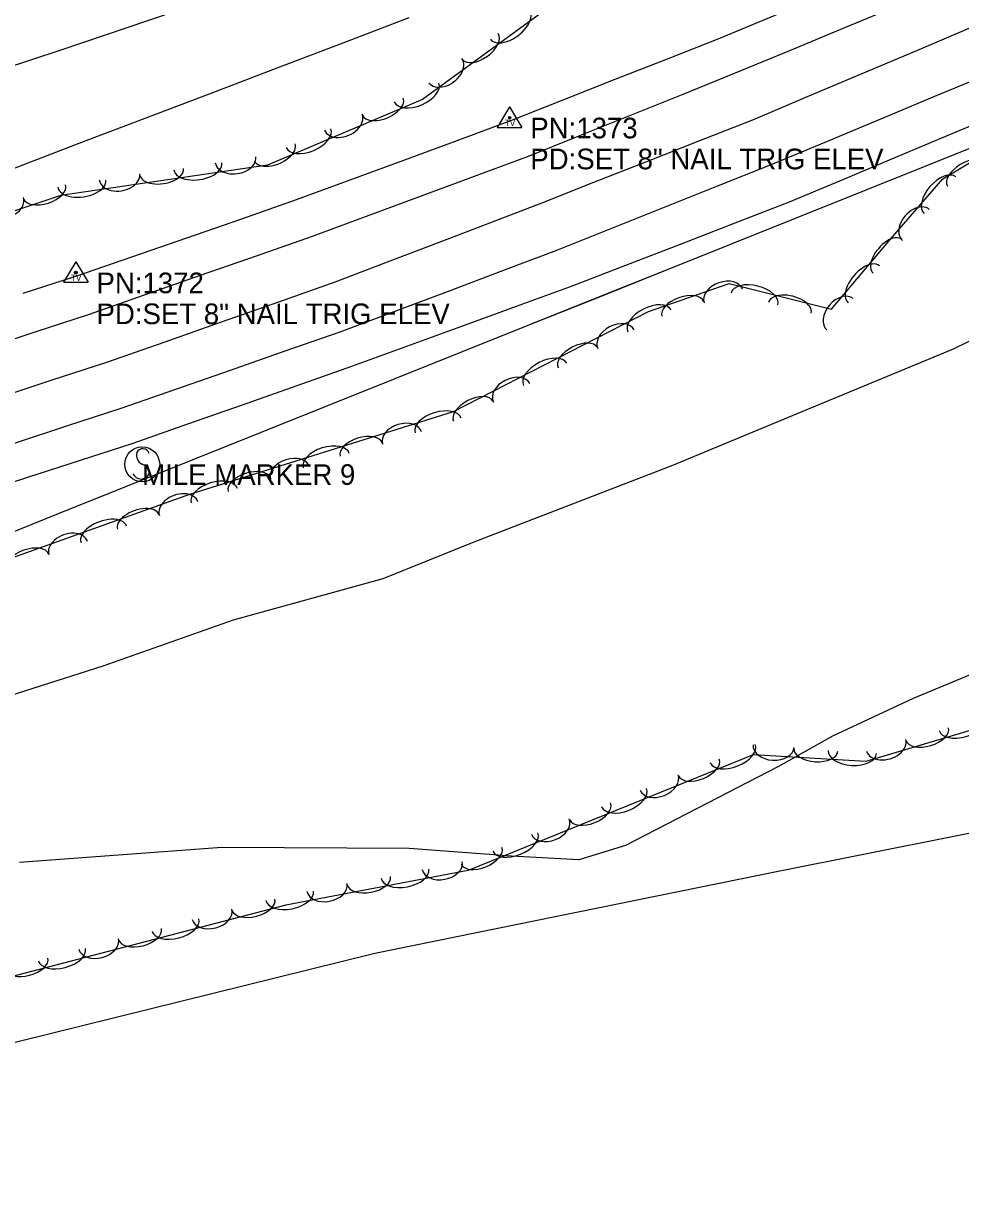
# Model space of a CAD drawing. Extents: x 1441650 to 1491889, y 345904 to 358319.
# Drawn here: x 1487342 to 1487569.2, y 346375.7 to 346658.3 of the extents above; entities that cross this region are included whole.
import ezdxf

# ---------------------------------------------------------------- set-up
doc = ezdxf.new("R2010")
doc.units = 0
for name, color, linetype in [('S_EDGE_PAVEMENT', 7, 'Continuous'), ('S_MISC_BOUNDARY', 7, 'Continuous'), ('S_PAVEMENT_CROWN', 7, 'Continuous'), ('S_SECONDARY_CTL', 7, 'Continuous'), ('S_SECONDARY_CTL_ANNOT', 7, 'Continuous'), ('S_SHOULDER', 7, 'Continuous'), ('S_SIGN', 7, 'Continuous'), ('S_SIGN_ANNOT', 7, 'Continuous'), ('S_STREAM', 7, 'Continuous'), ('S_TREE', 7, 'Continuous')]:
    doc.layers.add(name, color=color, linetype=linetype)

msp = doc.modelspace()

# ---------------------------------------------------------------- linework, layer by layer
at = {"layer": 'S_EDGE_PAVEMENT'}
for points in [[(1487514.39, 346646.17), (1487527.74, 346651.69), (1487541.09, 346657.22), (1487554.44, 346662.75), (1487567.78, 346668.27), (1487590.05, 346678)], [(1487464.43, 346626.05), (1487476.92, 346631.08), (1487489.41, 346636.11), (1487501.9, 346641.14), (1487514.39, 346646.17)], [(1487523.05, 346623.96), (1487536.35, 346629.5), (1487549.65, 346635.05), (1487562.95, 346640.59), (1487576.25, 346646.14)], [(1487332.4, 346579.41), (1487345.11, 346583.57), (1487357.83, 346587.73), (1487371.4, 346592.47), (1487384.97, 346597.21), (1487398.54, 346601.95), (1487412.11, 346606.69), (1487425.19, 346611.53), (1487438.27, 346616.37), (1487451.35, 346621.21), (1487464.43, 346626.05)], [(1487471.33, 346603.28), (1487484.26, 346608.45), (1487497.19, 346613.62), (1487510.12, 346618.79), (1487523.05, 346623.96)], [(1487339.91, 346556.57), (1487352.82, 346560.79), (1487365.73, 346565), (1487378.99, 346569.63), (1487392.25, 346574.25), (1487405.51, 346578.88), (1487418.78, 346583.51), (1487431.91, 346588.45), (1487445.05, 346593.39), (1487458.19, 346598.34), (1487471.33, 346603.28)]]:
    msp.add_lwpolyline(points, dxfattribs=at)
at = {"layer": 'S_MISC_BOUNDARY'}
msp.add_lwpolyline([(1487332.8, 346409.6), (1487427.24, 346432.94), (1487525.33, 346452.92), (1487609.67, 346469.72), (1487668.8, 346473.27), (1487692.25, 346468.98), (1487718.79, 346455.99), (1487740.45, 346442.61), (1487757.24, 346424.25)], dxfattribs=at)
at = {"layer": 'S_PAVEMENT_CROWN'}
for points in [[(1487518.8, 346634.9), (1487532.06, 346640.51), (1487545.31, 346646.11), (1487558.57, 346651.72), (1487571.82, 346657.32)], [(1487467.49, 346614.7), (1487480.32, 346619.75), (1487493.15, 346624.8), (1487505.98, 346629.85), (1487518.8, 346634.9)], [(1487335.82, 346567.55), (1487349.04, 346571.85), (1487362.26, 346576.16), (1487376.16, 346581.04), (1487390.05, 346585.92), (1487403.95, 346590.8), (1487417.84, 346595.68), (1487430.25, 346600.44), (1487442.67, 346605.19), (1487455.08, 346609.95), (1487467.49, 346614.7)]]:
    msp.add_lwpolyline(points, dxfattribs=at)
at = {"layer": 'S_SECONDARY_CTL'}
for p, q in [((1487459.88, 346638.01), (1487456.87, 346633.06)), ((1487459.88, 346638.01), (1487462.83, 346633.06)), ((1487456.87, 346633.06), (1487462.83, 346633.06)), ((1487354.77, 346600.49), (1487351.76, 346595.54)), ((1487354.77, 346600.49), (1487357.72, 346595.54)), ((1487351.76, 346595.54), (1487357.72, 346595.54))]:
    msp.add_line(p, q, dxfattribs=at)
for centre, radius in [((1487459.88, 346635.4), 0.311), ((1487459.88, 346635.4), 0.183), ((1487459.88, 346635.4), 0.103), ((1487354.77, 346597.88), 0.311), ((1487354.77, 346597.88), 0.183), ((1487354.77, 346597.88), 0.103)]:
    msp.add_circle(centre, radius, dxfattribs=at)
at = {"layer": 'S_SHOULDER'}
for points in [[(1487510.83, 346654.7), (1487524.2, 346660.25), (1487537.57, 346665.81), (1487550.93, 346671.36), (1487564.3, 346676.91), (1487586.46, 346686.69)], [(1487460.15, 346634.7), (1487472.82, 346639.7), (1487485.49, 346644.7), (1487498.16, 346649.7), (1487510.83, 346654.7)], [(1487527.72, 346615), (1487540.85, 346620.52), (1487553.99, 346626.04), (1487567.12, 346631.56), (1487580.25, 346637.09)], [(1487341.97, 346592.87), (1487355, 346597.06), (1487368.32, 346601.68), (1487381.64, 346606.31), (1487394.96, 346610.93), (1487408.27, 346615.56), (1487421.24, 346620.34), (1487434.21, 346625.13), (1487447.18, 346629.91), (1487460.15, 346634.7)], [(1487474.85, 346594.58), (1487488.07, 346599.68), (1487501.29, 346604.79), (1487514.5, 346609.89), (1487527.72, 346615)], [(1487330.41, 346544.18), (1487343.16, 346548.29), (1487355.9, 346552.41), (1487368.64, 346556.53), (1487381.9, 346561.19), (1487395.15, 346565.84), (1487408.41, 346570.5), (1487421.66, 346575.16), (1487434.96, 346580.01), (1487448.26, 346584.87), (1487461.55, 346589.72), (1487474.85, 346594.58)]]:
    msp.add_lwpolyline(points, dxfattribs=at)
at = {"layer": 'S_SIGN'}
msp.add_circle((1487370.84, 346551.43), 4.24, dxfattribs=at)
for centre, radius, start, end in [((1487372.01, 346553.69), 2.55, 167.1196, 241.9813), ((1487370.97, 346553.59), 1.62, 16.5258, 156.8957), ((1487370.14, 346549.15), 2.38, 358.6529, 73.7063), ((1487370.58, 346550.03), 2.17, 204.641, 335.359)]:
    msp.add_arc(centre, radius, start, end, dxfattribs=at)
at = {"layer": 'S_STREAM'}
for points in [[(1486992.67, 346489.61), (1486996.49, 346510.72), (1487001.33, 346533.58), (1487010.19, 346547.42), (1487025.01, 346553.78), (1487041.31, 346559.69), (1487062.42, 346562), (1487099.42, 346574.12), (1487138.37, 346588.04), (1487166.77, 346599.81), (1487203.13, 346608.54), (1487258.45, 346625.16), (1487302.8, 346635.93), (1487351, 346651.77), (1487443.63, 346683.15), (1487525.93, 346713.79), (1487622.22, 346751.64)], [(1487326.92, 346491.58), (1487361.37, 346502.6), (1487392.97, 346513.77), (1487429.25, 346523.78), (1487451.72, 346532.77), (1487499.44, 346551.2), (1487531.76, 346564.6), (1487567.41, 346579.38), (1487603.82, 346597.19)], [(1487579.67, 346503.78), (1487557.63, 346494.65), (1487538.09, 346485.55), (1487525.04, 346478.2), (1487487.96, 346459.04), (1487476.68, 346455.58), (1487460.33, 346456.48), (1487435.56, 346458.3), (1487390.13, 346458.57), (1487341.15, 346454.93)]]:
    msp.add_lwpolyline(points, dxfattribs=at)
at = {"layer": 'S_TREE'}
for points in [[(1487905.63, 346874.21), (1487830.8, 346830.85), (1487735.91, 346777.07), (1487643.51, 346738.1), (1487608.92, 346718.16), (1487581.43, 346700.77), (1487539.54, 346680.46), (1487496.1, 346671.13), (1487467.06, 346660.41), (1487438.75, 346639.81), (1487401.17, 346623.93), (1487351.16, 346616.55), (1487328.07, 346608.87), (1487301.68, 346595.48), (1487266.02, 346580.7), (1487221.18, 346568.09), (1487187.25, 346557.3), (1487127.56, 346548.55)], [(1488114.62, 346829.65), (1488115.2, 346800.5), (1488103.28, 346781.91), (1488080.16, 346771.91), (1488052.95, 346759.64), (1488024.02, 346738.43), (1487977.9, 346720.54), (1487951.02, 346691.34), (1487918.36, 346661.55), (1487864.99, 346634.65), (1487839.07, 346623.36), (1487813.98, 346609.73), (1487786.24, 346595.23), (1487749.07, 346571.67), (1487703.92, 346539.19), (1487642.46, 346513.59), (1487588.38, 346491.97), (1487546.17, 346479.38), (1487518.87, 346481.03), (1487449.81, 346452.98), (1487405.64, 346444.58), (1487303.08, 346417.85), (1487191.88, 346390.58), (1487133.07, 346375.67)], [(1487339.62, 346623.1), (1487355.6, 346629.19), (1487371.59, 346635.28), (1487387.57, 346641.38), (1487403.55, 346647.47), (1487419.54, 346653.57), (1487435.52, 346659.66)], [(1487339.62, 346623.09), (1487355.6, 346629.19), (1487371.59, 346635.28), (1487387.57, 346641.37), (1487403.55, 346647.47), (1487419.53, 346653.56), (1487435.52, 346659.66)], [(1487158.05, 346475.3), (1487227.51, 346499.55), (1487263.38, 346513.84), (1487302.75, 346516.19), (1487338.11, 346528.35), (1487382.41, 346544.19), (1487446.24, 346564.19), (1487493.49, 346588.41), (1487513.08, 346595.21), (1487537.87, 346589), (1487552.15, 346605.94), (1487564.85, 346620.62), (1487592.07, 346636.88)], [(1487334.3, 346532.99), (1487350.6, 346539.52), (1487366.91, 346546.06), (1487383.22, 346552.59), (1487399.52, 346559.13), (1487415.83, 346565.66), (1487432.13, 346572.19), (1487448.44, 346578.73), (1487464.75, 346585.26), (1487481.05, 346591.8), (1487497.36, 346598.33), (1487513.66, 346604.86), (1487529.97, 346611.4), (1487546.27, 346617.93), (1487562.58, 346624.46), (1487578.89, 346631)], [(1487334.3, 346532.99), (1487350.6, 346539.52), (1487366.91, 346546.05), (1487383.22, 346552.59), (1487399.52, 346559.12), (1487415.83, 346565.66), (1487432.13, 346572.19), (1487448.44, 346578.72), (1487464.74, 346585.26), (1487481.05, 346591.79), (1487497.36, 346598.32), (1487513.66, 346604.86), (1487529.97, 346611.39), (1487546.27, 346617.92), (1487562.58, 346624.46), (1487578.89, 346630.99)]]:
    msp.add_lwpolyline(points, dxfattribs=at)
for centre, major_axis, ratio, start_param, end_param in [((1487459.95, 346657.86), (4.74, 3.45), 0.550238, 3.141255, 6.282848), ((1487452.79, 346652.65), (4.32, 3.14), 0.540854, 3.141266, 6.282858), ((1487444.31, 346646.8), (4, 2.92), 0.685507, 3.141039, 6.282632), ((1487437.32, 346641.51), (5.4, 2.28), 0.55009, 3.141414, 6.283006), ((1487429.16, 346638.06), (4.92, 2.08), 0.540709, 3.141419, 6.283012), ((1487419.57, 346634.29), (4.56, 1.93), 0.685323, 3.141299, 6.282892), ((1487411.14, 346630.45), (5.4, 2.28), 0.55009, 3.141414, 6.283006), ((1487402.97, 346627), (4.92, 2.08), 0.540709, 3.141419, 6.283012), ((1487384.33, 346623.59), (5.81, 0.86), 0.550035, 3.141577, 6.28317), ((1487393.45, 346625.2), (4.9, 0.72), 0.685255, 3.141567, 6.28316), ((1487570.56, 346621.57), (-4.59, -2.74), 0.53967, 3.143211, 6.284803), ((1487365.33, 346621.05), (4.9, 0.72), 0.685255, 3.141567, 6.28316), ((1487375.56, 346622.29), (5.29, 0.78), 0.540655, 3.141577, 6.28317), ((1487564.17, 346616.6), (-3.84, -4.44), 0.548939, 3.1419, 6.283492), ((1487347.22, 346617.47), (5.07, 1.69), 0.540659, 3.141517, 6.283109), ((1487356.21, 346619.44), (5.81, 0.86), 0.550035, 3.141577, 6.28317), ((1487337.36, 346614.47), (4.7, 1.56), 0.68526, 3.141464, 6.283057), ((1487558.31, 346609.43), (-3.24, -3.75), 0.68389, 3.142095, 6.283688), ((1487551.43, 346601.8), (-3.45, -4.09), 0.53958, 3.141506, 6.283099), ((1487545.71, 346595.02), (-3.78, -4.49), 0.548941, 3.141503, 6.283096), ((1487511.66, 346592.2), (-4.68, -1.62), 0.683835, 3.143141, 6.284733), ((1487519.23, 346591.48), (-5.67, 1.41), 0.552329, 3.137441, 6.279033), ((1487501.84, 346589.07), (-5.05, -1.75), 0.539535, 3.14251, 6.284102), ((1487527.79, 346589.34), (-5.16, 1.28), 0.54291, 3.137571, 6.279164), ((1487493.77, 346586.17), (-5.22, -2.68), 0.548774, 3.141593, 6.283185), ((1487539.94, 346587.77), (-3.19, -3.79), 0.683892, 3.141447, 6.283039), ((1487485.65, 346581.72), (-4.41, -2.26), 0.683684, 3.141593, 6.283185), ((1487476.37, 346577.25), (-4.76, -2.44), 0.539416, 3.141593, 6.283185), ((1487468.48, 346573.21), (-5.22, -2.68), 0.548774, 3.141593, 6.283185), ((1487460.36, 346568.75), (-4.41, -2.26), 0.683684, 3.141593, 6.283185), ((1487451.07, 346564.29), (-4.76, -2.44), 0.539416, 3.141593, 6.283185), ((1487442.55, 346560.82), (-5.6, -1.75), 0.548825, 3.141593, 6.283185), ((1487433.8, 346557.8), (-4.73, -1.48), 0.683747, 3.141593, 6.283185), ((1487423.89, 346554.97), (-5.1, -1.6), 0.539466, 3.141593, 6.283185), ((1487415.43, 346552.32), (-5.6, -1.75), 0.548825, 3.141593, 6.283185), ((1487406.67, 346549.3), (-4.73, -1.48), 0.683747, 3.141593, 6.283185), ((1487396.76, 346546.47), (-5.1, -1.6), 0.539466, 3.141593, 6.283185), ((1487388.3, 346543.82), (-5.6, -1.75), 0.548825, 3.141593, 6.283185), ((1487379.68, 346540.69), (-4.66, -1.67), 0.683777, 3.140503, 6.282096), ((1487369.89, 346537.47), (-5.03, -1.8), 0.53949, 3.140947, 6.28254), ((1487361.54, 346534.48), (-5.52, -1.98), 0.548849, 3.140926, 6.282519), ((1487352.91, 346531.12), (-4.66, -1.67), 0.683777, 3.140503, 6.282096), ((1487343.13, 346527.89), (-5.03, -1.8), 0.53949, 3.140947, 6.28254), ((1487569.58, 346488.58), (5.62, 1.68), 0.550073, 3.141595, 6.283187), ((1487561.08, 346486.04), (5.12, 1.53), 0.540693, 3.141595, 6.283187), ((1487513.95, 346481.32), (5.44, 2.21), 0.550071, 3.141593, 6.283185), ((1487523.82, 346483.12), (4.95, -0.3), 0.685308, 3.141593, 6.283185), ((1487534.08, 346482.24), (5.34, -0.32), 0.540697, 3.141593, 6.283185), ((1487551.13, 346483.35), (4.75, 1.42), 0.685302, 3.141596, 6.283189), ((1487505.74, 346477.99), (4.95, 2.01), 0.540691, 3.141593, 6.283185), ((1487542.93, 346481.7), (5.86, -0.35), 0.550077, 3.141593, 6.283185), ((1487496.09, 346474.35), (4.59, 1.86), 0.6853, 3.141593, 6.283185), ((1487487.61, 346470.63), (5.44, 2.21), 0.550071, 3.141593, 6.283185), ((1487479.4, 346467.29), (4.95, 2.01), 0.540691, 3.141593, 6.283185), ((1487469.75, 346463.65), (4.59, 1.86), 0.6853, 3.141593, 6.283185), ((1487461.28, 346459.93), (5.44, 2.21), 0.550071, 3.141593, 6.283185), ((1487453.06, 346456.59), (4.95, 2.01), 0.540691, 3.141593, 6.283185), ((1487443.54, 346454.21), (4.87, 0.93), 0.685304, 3.141593, 6.283185), ((1487425.78, 346450.57), (5.25, 1), 0.540694, 3.141593, 6.283185), ((1487434.49, 346452.23), (5.77, 1.1), 0.550074, 3.141593, 6.283185), ((1487415.61, 346448.9), (4.87, 0.93), 0.685304, 3.141593, 6.283185), ((1487397.82, 346444.74), (5.17, 1.35), 0.540693, 3.141593, 6.283185), ((1487406.56, 346446.92), (5.77, 1.1), 0.550074, 3.141593, 6.283185), ((1487387.79, 346442.39), (4.8, 1.25), 0.685303, 3.141593, 6.283185), ((1487378.9, 346439.8), (5.68, 1.48), 0.550073, 3.141593, 6.283185), ((1487370.31, 346437.57), (5.17, 1.35), 0.540693, 3.141593, 6.283185), ((1487360.28, 346435.22), (4.8, 1.25), 0.685303, 3.141593, 6.283185), ((1487342.81, 346430.4), (5.17, 1.35), 0.540693, 3.141593, 6.283185), ((1487351.39, 346432.63), (5.68, 1.48), 0.550073, 3.141593, 6.283185)]:
    msp.add_ellipse(centre, major_axis=major_axis, ratio=ratio, start_param=start_param, end_param=end_param, dxfattribs=at)

# ---------------------------------------------------------------- texts
at = {"layer": 'S_SECONDARY_CTL'}
for p in [(1487458.68, 346633.39), (1487353.56, 346595.87)]:
    msp.add_text('TV', height=1.5, rotation=360, dxfattribs=at).set_placement(p)
at = {"layer": 'S_SECONDARY_CTL_ANNOT'}
for s, p in [('PN:1373', (1487464.88, 346630.4)), ('PD:SET 8" NAIL TRIG ELEV', (1487464.88, 346622.9)), ('PN:1372', (1487359.77, 346592.88)), ('PD:SET 8" NAIL TRIG ELEV', (1487359.77, 346585.38))]:
    msp.add_text(s, height=5, dxfattribs=at).set_placement(p)
at = {"layer": 'S_SIGN_ANNOT'}
msp.add_text('MILE MARKER 9', height=5, dxfattribs=at).set_placement((1487370.84, 346546.43))

doc.saveas('drawing.dxf')
